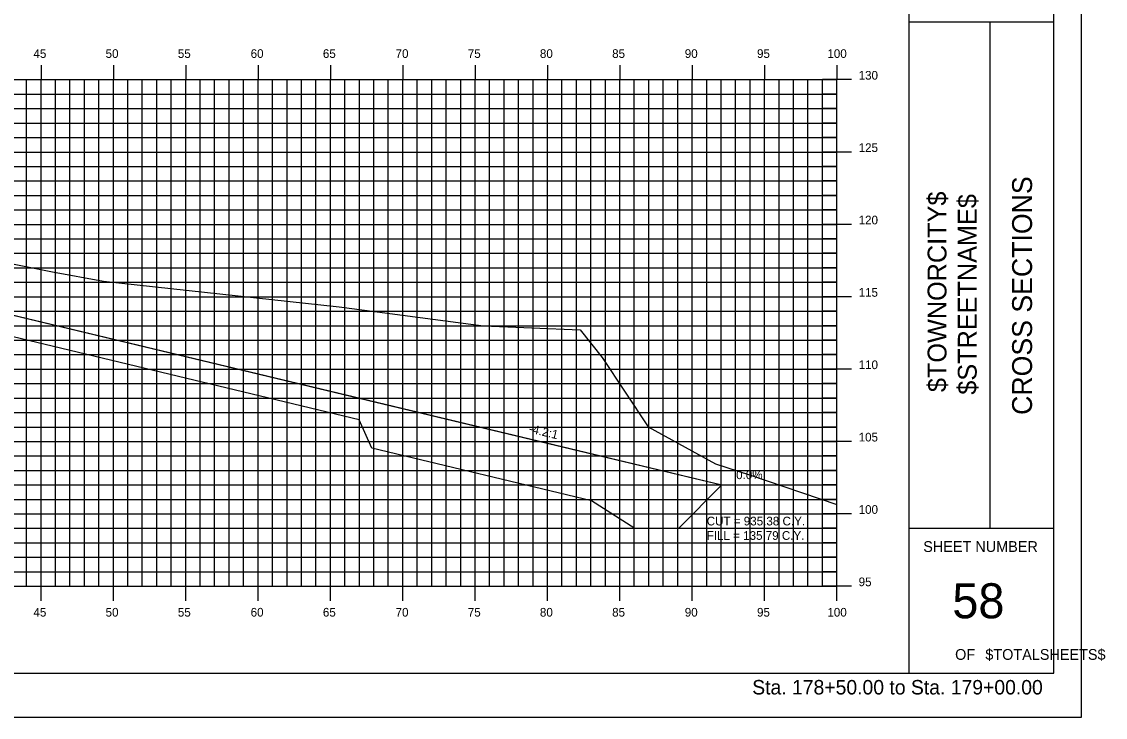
# Model space of a CAD drawing. Extents: x 850598 to 870284, y 366541 to 366651.
# Drawn here: x 859121.3 to 859196.2, y 366541.2 to 366589.2 of the extents above; entities that cross this region are included whole.
import ezdxf

# ---------------------------------------------------------------- set-up
doc = ezdxf.new("R2010")
doc.units = 0
for name, color, linetype in [('ANNOTATION', 7, 'Continuous'), ('BORDER', 7, 'Continuous'), ('D_Drainage_RipRap', 7, 'Continuous'), ('D_Roadway_Centerline', 7, 'Continuous'), ('D_Roadway_SlopeLines', 7, 'Continuous'), ('D_Text_Standard', 7, 'Continuous'), ('H_V ANNOTATION', 7, 'Continuous'), ('HIGHWAY_TITLE', 7, 'Continuous'), ('MAJOR', 7, 'Continuous'), ('MINOR', 7, 'Continuous'), ('PLOT BOUNDARY', 7, 'Continuous'), ('S_Roadway_Centerline', 7, 'Continuous')]:
    doc.layers.add(name, color=color, linetype=linetype)

msp = doc.modelspace()

# ---------------------------------------------------------------- linework, layer by layer
at = {"layer": 'BORDER'}
for p, q in [((859182.646, 366544.225), (859182.646, 366649.225)), ((859192.646, 366544.225), (859192.646, 366649.225)), ((859182.646, 366589.228), (859192.646, 366589.228)), ((859188.237, 366554.228), (859188.237, 366589.228)), ((859182.646, 366554.228), (859192.646, 366554.228)), ((859032.646, 366544.225), (859192.646, 366544.225))]:
    msp.add_line(p, q, dxfattribs=at)
at = {"layer": 'D_Drainage_RipRap'}
msp.add_lwpolyline([(859144.638, 366563.221), (859159.828, 366559.583), (859169.69, 366557.221), (859166.69, 366554.221), (859163.69, 366554.221), (859160.69, 366556.133), (859145.5, 366559.771), (859144.638, 366561.721), (859100.646, 366572.258), (859100.646, 366573.758)], close=True, dxfattribs=at)
at = {"layer": 'D_Roadway_Centerline'}
msp.add_lwpolyline([(859040.387, 366571.246), (859047.257, 366573.536), (859052.446, 366575.266), (859066.646, 366576.118), (859077.646, 366576.448), (859088.646, 366576.118), (859092.646, 366575.878), (859094.646, 366575.758), (859100.646, 366573.758), (859144.638, 366563.221), (859159.828, 366559.583), (859169.69, 366557.221), (859173.69, 366557.221)], dxfattribs=at)
at = {"layer": 'D_Roadway_SlopeLines'}
msp.add_lwpolyline([(859100.646, 366573.758), (859169.69, 366557.221), (859169.69, 366557.221)], dxfattribs=at)
at = {"layer": 'MAJOR'}
for p, q in [((859122.646, 366586.227), (859122.646, 366585.225)), ((859122.646, 366586.227), (859122.646, 366585.225)), ((859127.646, 366586.227), (859127.646, 366585.225)), ((859127.646, 366586.227), (859127.646, 366585.225)), ((859132.646, 366586.227), (859132.646, 366585.225)), ((859132.646, 366586.227), (859132.646, 366585.225)), ((859137.646, 366586.227), (859137.646, 366585.225)), ((859137.646, 366586.227), (859137.646, 366585.225)), ((859142.646, 366586.227), (859142.646, 366585.225)), ((859142.646, 366586.227), (859142.646, 366585.225)), ((859147.646, 366586.227), (859147.646, 366585.225)), ((859147.646, 366586.227), (859147.646, 366585.225)), ((859152.646, 366586.227), (859152.646, 366585.225)), ((859152.646, 366586.227), (859152.646, 366585.225)), ((859157.646, 366586.227), (859157.646, 366585.225)), ((859157.646, 366586.227), (859157.646, 366585.225)), ((859162.646, 366586.227), (859162.646, 366585.225)), ((859162.646, 366586.227), (859162.646, 366585.225)), ((859167.646, 366586.227), (859167.646, 366585.225)), ((859167.646, 366586.227), (859167.646, 366585.225)), ((859172.646, 366586.227), (859172.646, 366585.225)), ((859172.646, 366586.227), (859172.646, 366585.225)), ((859177.646, 366586.227), (859177.646, 366585.225)), ((859177.646, 366586.227), (859177.646, 366585.225)), ((859037.646, 366585.225), (859177.646, 366585.225)), ((859037.646, 366585.225), (859177.646, 366585.225)), ((859037.646, 366585.225), (859177.646, 366585.225)), ((859037.646, 366585.225), (859177.646, 366585.225)), ((859122.646, 366550.225), (859122.646, 366585.225)), ((859122.646, 366550.225), (859122.646, 366585.225)), ((859127.646, 366550.225), (859127.646, 366585.225)), ((859127.646, 366550.225), (859127.646, 366585.225)), ((859132.646, 366550.225), (859132.646, 366585.225)), ((859132.646, 366550.225), (859132.646, 366585.225)), ((859137.646, 366550.225), (859137.646, 366585.225)), ((859137.646, 366550.225), (859137.646, 366585.225)), ((859142.646, 366550.225), (859142.646, 366585.225)), ((859142.646, 366550.225), (859142.646, 366585.225)), ((859147.646, 366550.225), (859147.646, 366585.225)), ((859147.646, 366550.225), (859147.646, 366585.225)), ((859152.646, 366550.225), (859152.646, 366585.225)), ((859152.646, 366550.225), (859152.646, 366585.225)), ((859157.646, 366550.225), (859157.646, 366585.225)), ((859157.646, 366550.225), (859157.646, 366585.225)), ((859162.646, 366550.225), (859162.646, 366585.225)), ((859162.646, 366550.225), (859162.646, 366585.225)), ((859167.646, 366550.225), (859167.646, 366585.225)), ((859167.646, 366550.225), (859167.646, 366585.225)), ((859172.646, 366550.225), (859172.646, 366585.225)), ((859172.646, 366550.225), (859172.646, 366585.225)), ((859178.648, 366585.225), (859176.644, 366585.225)), ((859178.648, 366585.225), (859176.644, 366585.225)), ((859177.646, 366550.225), (859177.646, 366585.225)), ((859177.646, 366550.225), (859177.646, 366585.225)), ((859177.646, 366550.225), (859177.646, 366585.225)), ((859177.646, 366550.225), (859177.646, 366585.225)), ((859037.646, 366580.225), (859177.646, 366580.225)), ((859037.646, 366580.225), (859177.646, 366580.225)), ((859178.648, 366580.225), (859176.644, 366580.225)), ((859178.648, 366580.225), (859176.644, 366580.225)), ((859037.646, 366575.225), (859177.646, 366575.225)), ((859037.646, 366575.225), (859177.646, 366575.225)), ((859178.648, 366575.225), (859176.644, 366575.225)), ((859178.648, 366575.225), (859176.644, 366575.225)), ((859037.646, 366570.225), (859177.646, 366570.225)), ((859037.646, 366570.225), (859177.646, 366570.225)), ((859178.648, 366570.225), (859176.644, 366570.225)), ((859178.648, 366570.225), (859176.644, 366570.225)), ((859037.646, 366565.225), (859177.646, 366565.225)), ((859037.646, 366565.225), (859177.646, 366565.225)), ((859178.648, 366565.225), (859176.644, 366565.225)), ((859178.648, 366565.225), (859176.644, 366565.225)), ((859037.646, 366560.225), (859177.646, 366560.225)), ((859037.646, 366560.225), (859177.646, 366560.225)), ((859178.648, 366560.225), (859176.644, 366560.225)), ((859178.648, 366560.225), (859176.644, 366560.225)), ((859037.646, 366555.225), (859177.646, 366555.225)), ((859037.646, 366555.225), (859177.646, 366555.225)), ((859178.648, 366555.225), (859176.644, 366555.225)), ((859178.648, 366555.225), (859176.644, 366555.225)), ((859037.646, 366550.225), (859177.646, 366550.225)), ((859037.646, 366550.225), (859177.646, 366550.225)), ((859037.646, 366550.225), (859177.646, 366550.225)), ((859037.646, 366550.225), (859177.646, 366550.225)), ((859122.646, 366549.223), (859122.646, 366550.225)), ((859122.646, 366549.223), (859122.646, 366550.225)), ((859127.646, 366549.223), (859127.646, 366550.225)), ((859127.646, 366549.223), (859127.646, 366550.225)), ((859132.646, 366549.223), (859132.646, 366550.225)), ((859132.646, 366549.223), (859132.646, 366550.225)), ((859137.646, 366549.223), (859137.646, 366550.225)), ((859137.646, 366549.223), (859137.646, 366550.225)), ((859142.646, 366549.223), (859142.646, 366550.225)), ((859142.646, 366549.223), (859142.646, 366550.225)), ((859147.646, 366549.223), (859147.646, 366550.225)), ((859147.646, 366549.223), (859147.646, 366550.225)), ((859152.646, 366549.223), (859152.646, 366550.225)), ((859152.646, 366549.223), (859152.646, 366550.225)), ((859157.646, 366549.223), (859157.646, 366550.225)), ((859157.646, 366549.223), (859157.646, 366550.225)), ((859162.646, 366549.223), (859162.646, 366550.225)), ((859162.646, 366549.223), (859162.646, 366550.225)), ((859167.646, 366549.223), (859167.646, 366550.225)), ((859167.646, 366549.223), (859167.646, 366550.225)), ((859172.646, 366549.223), (859172.646, 366550.225)), ((859172.646, 366549.223), (859172.646, 366550.225)), ((859178.648, 366550.225), (859176.644, 366550.225)), ((859178.648, 366550.225), (859176.644, 366550.225)), ((859177.646, 366549.223), (859177.646, 366550.225)), ((859177.646, 366549.223), (859177.646, 366550.225))]:
    msp.add_line(p, q, dxfattribs=at)
at = {"layer": 'MINOR'}
for p, q in [((859121.646, 366550.225), (859121.646, 366585.225)), ((859121.646, 366550.225), (859121.646, 366585.225)), ((859123.646, 366550.225), (859123.646, 366585.225)), ((859123.646, 366550.225), (859123.646, 366585.225)), ((859124.646, 366550.225), (859124.646, 366585.225)), ((859124.646, 366550.225), (859124.646, 366585.225)), ((859125.646, 366550.225), (859125.646, 366585.225)), ((859125.646, 366550.225), (859125.646, 366585.225)), ((859126.646, 366550.225), (859126.646, 366585.225)), ((859126.646, 366550.225), (859126.646, 366585.225)), ((859128.646, 366550.225), (859128.646, 366585.225)), ((859128.646, 366550.225), (859128.646, 366585.225)), ((859129.646, 366550.225), (859129.646, 366585.225)), ((859129.646, 366550.225), (859129.646, 366585.225)), ((859130.646, 366550.225), (859130.646, 366585.225)), ((859130.646, 366550.225), (859130.646, 366585.225)), ((859131.646, 366550.225), (859131.646, 366585.225)), ((859131.646, 366550.225), (859131.646, 366585.225)), ((859133.646, 366550.225), (859133.646, 366585.225)), ((859133.646, 366550.225), (859133.646, 366585.225)), ((859134.646, 366550.225), (859134.646, 366585.225)), ((859134.646, 366550.225), (859134.646, 366585.225)), ((859135.646, 366550.225), (859135.646, 366585.225)), ((859135.646, 366550.225), (859135.646, 366585.225)), ((859136.646, 366550.225), (859136.646, 366585.225)), ((859136.646, 366550.225), (859136.646, 366585.225)), ((859138.646, 366550.225), (859138.646, 366585.225)), ((859138.646, 366550.225), (859138.646, 366585.225)), ((859139.646, 366550.225), (859139.646, 366585.225)), ((859139.646, 366550.225), (859139.646, 366585.225)), ((859140.646, 366550.225), (859140.646, 366585.225)), ((859140.646, 366550.225), (859140.646, 366585.225)), ((859141.646, 366550.225), (859141.646, 366585.225)), ((859141.646, 366550.225), (859141.646, 366585.225)), ((859143.646, 366550.225), (859143.646, 366585.225)), ((859143.646, 366550.225), (859143.646, 366585.225)), ((859144.646, 366550.225), (859144.646, 366585.225)), ((859144.646, 366550.225), (859144.646, 366585.225)), ((859145.646, 366550.225), (859145.646, 366585.225)), ((859145.646, 366550.225), (859145.646, 366585.225)), ((859146.646, 366550.225), (859146.646, 366585.225)), ((859146.646, 366550.225), (859146.646, 366585.225)), ((859148.646, 366550.225), (859148.646, 366585.225)), ((859148.646, 366550.225), (859148.646, 366585.225)), ((859149.646, 366550.225), (859149.646, 366585.225)), ((859149.646, 366550.225), (859149.646, 366585.225)), ((859150.646, 366550.225), (859150.646, 366585.225)), ((859150.646, 366550.225), (859150.646, 366585.225)), ((859151.646, 366550.225), (859151.646, 366585.225)), ((859151.646, 366550.225), (859151.646, 366585.225)), ((859153.646, 366550.225), (859153.646, 366585.225)), ((859153.646, 366550.225), (859153.646, 366585.225)), ((859154.646, 366550.225), (859154.646, 366585.225)), ((859154.646, 366550.225), (859154.646, 366585.225)), ((859155.646, 366550.225), (859155.646, 366585.225)), ((859155.646, 366550.225), (859155.646, 366585.225)), ((859156.646, 366550.225), (859156.646, 366585.225)), ((859156.646, 366550.225), (859156.646, 366585.225)), ((859158.646, 366550.225), (859158.646, 366585.225)), ((859158.646, 366550.225), (859158.646, 366585.225)), ((859159.646, 366550.225), (859159.646, 366585.225)), ((859159.646, 366550.225), (859159.646, 366585.225)), ((859160.646, 366550.225), (859160.646, 366585.225)), ((859160.646, 366550.225), (859160.646, 366585.225)), ((859161.646, 366550.225), (859161.646, 366585.225)), ((859161.646, 366550.225), (859161.646, 366585.225)), ((859163.646, 366550.225), (859163.646, 366585.225)), ((859163.646, 366550.225), (859163.646, 366585.225)), ((859164.646, 366550.225), (859164.646, 366585.225)), ((859164.646, 366550.225), (859164.646, 366585.225)), ((859165.646, 366550.225), (859165.646, 366585.225)), ((859165.646, 366550.225), (859165.646, 366585.225)), ((859166.646, 366550.225), (859166.646, 366585.225)), ((859166.646, 366550.225), (859166.646, 366585.225)), ((859168.646, 366550.225), (859168.646, 366585.225)), ((859168.646, 366550.225), (859168.646, 366585.225)), ((859169.646, 366550.225), (859169.646, 366585.225)), ((859169.646, 366550.225), (859169.646, 366585.225)), ((859170.646, 366550.225), (859170.646, 366585.225)), ((859170.646, 366550.225), (859170.646, 366585.225)), ((859171.646, 366550.225), (859171.646, 366585.225)), ((859171.646, 366550.225), (859171.646, 366585.225)), ((859173.646, 366550.225), (859173.646, 366585.225)), ((859173.646, 366550.225), (859173.646, 366585.225)), ((859174.646, 366550.225), (859174.646, 366585.225)), ((859174.646, 366550.225), (859174.646, 366585.225)), ((859175.646, 366550.225), (859175.646, 366585.225)), ((859175.646, 366550.225), (859175.646, 366585.225)), ((859176.646, 366550.225), (859176.646, 366585.225)), ((859176.646, 366550.225), (859176.646, 366585.225)), ((859037.646, 366584.225), (859177.646, 366584.225)), ((859037.646, 366584.225), (859177.646, 366584.225)), ((859177.646, 366584.225), (859176.644, 366584.225)), ((859177.646, 366584.225), (859176.644, 366584.225)), ((859037.646, 366583.225), (859177.646, 366583.225)), ((859037.646, 366583.225), (859177.646, 366583.225)), ((859177.646, 366583.225), (859176.644, 366583.225)), ((859177.646, 366583.225), (859176.644, 366583.225)), ((859037.646, 366582.225), (859177.646, 366582.225)), ((859037.646, 366582.225), (859177.646, 366582.225)), ((859177.646, 366582.225), (859176.644, 366582.225)), ((859177.646, 366582.225), (859176.644, 366582.225)), ((859037.646, 366581.225), (859177.646, 366581.225)), ((859037.646, 366581.225), (859177.646, 366581.225)), ((859177.646, 366581.225), (859176.644, 366581.225)), ((859177.646, 366581.225), (859176.644, 366581.225)), ((859037.646, 366579.225), (859177.646, 366579.225)), ((859037.646, 366579.225), (859177.646, 366579.225)), ((859177.646, 366579.225), (859176.644, 366579.225)), ((859177.646, 366579.225), (859176.644, 366579.225)), ((859037.646, 366578.225), (859177.646, 366578.225)), ((859037.646, 366578.225), (859177.646, 366578.225)), ((859177.646, 366578.225), (859176.644, 366578.225)), ((859177.646, 366578.225), (859176.644, 366578.225)), ((859037.646, 366577.225), (859177.646, 366577.225)), ((859037.646, 366577.225), (859177.646, 366577.225)), ((859177.646, 366577.225), (859176.644, 366577.225)), ((859177.646, 366577.225), (859176.644, 366577.225)), ((859037.646, 366576.225), (859177.646, 366576.225)), ((859037.646, 366576.225), (859177.646, 366576.225)), ((859177.646, 366576.225), (859176.644, 366576.225)), ((859177.646, 366576.225), (859176.644, 366576.225)), ((859037.646, 366574.225), (859177.646, 366574.225)), ((859037.646, 366574.225), (859177.646, 366574.225)), ((859177.646, 366574.225), (859176.644, 366574.225)), ((859177.646, 366574.225), (859176.644, 366574.225)), ((859037.646, 366573.225), (859177.646, 366573.225)), ((859037.646, 366573.225), (859177.646, 366573.225)), ((859177.646, 366573.225), (859176.644, 366573.225)), ((859177.646, 366573.225), (859176.644, 366573.225)), ((859037.646, 366572.225), (859177.646, 366572.225)), ((859037.646, 366572.225), (859177.646, 366572.225)), ((859177.646, 366572.225), (859176.644, 366572.225)), ((859177.646, 366572.225), (859176.644, 366572.225)), ((859037.646, 366571.225), (859177.646, 366571.225)), ((859037.646, 366571.225), (859177.646, 366571.225)), ((859177.646, 366571.225), (859176.644, 366571.225)), ((859177.646, 366571.225), (859176.644, 366571.225)), ((859037.646, 366569.225), (859177.646, 366569.225)), ((859037.646, 366569.225), (859177.646, 366569.225)), ((859177.646, 366569.225), (859176.644, 366569.225)), ((859177.646, 366569.225), (859176.644, 366569.225)), ((859037.646, 366568.225), (859177.646, 366568.225)), ((859037.646, 366568.225), (859177.646, 366568.225)), ((859177.646, 366568.225), (859176.644, 366568.225)), ((859177.646, 366568.225), (859176.644, 366568.225)), ((859037.646, 366567.225), (859177.646, 366567.225)), ((859037.646, 366567.225), (859177.646, 366567.225)), ((859177.646, 366567.225), (859176.644, 366567.225)), ((859177.646, 366567.225), (859176.644, 366567.225)), ((859037.646, 366566.225), (859177.646, 366566.225)), ((859037.646, 366566.225), (859177.646, 366566.225)), ((859177.646, 366566.225), (859176.644, 366566.225)), ((859177.646, 366566.225), (859176.644, 366566.225)), ((859037.646, 366564.225), (859177.646, 366564.225)), ((859037.646, 366564.225), (859177.646, 366564.225)), ((859177.646, 366564.225), (859176.644, 366564.225)), ((859177.646, 366564.225), (859176.644, 366564.225)), ((859037.646, 366563.225), (859177.646, 366563.225)), ((859037.646, 366563.225), (859177.646, 366563.225)), ((859177.646, 366563.225), (859176.644, 366563.225)), ((859177.646, 366563.225), (859176.644, 366563.225)), ((859037.646, 366562.225), (859177.646, 366562.225)), ((859037.646, 366562.225), (859177.646, 366562.225)), ((859177.646, 366562.225), (859176.644, 366562.225)), ((859177.646, 366562.225), (859176.644, 366562.225)), ((859037.646, 366561.225), (859177.646, 366561.225)), ((859037.646, 366561.225), (859177.646, 366561.225)), ((859177.646, 366561.225), (859176.644, 366561.225)), ((859177.646, 366561.225), (859176.644, 366561.225)), ((859037.646, 366559.225), (859177.646, 366559.225)), ((859037.646, 366559.225), (859177.646, 366559.225)), ((859177.646, 366559.225), (859176.644, 366559.225)), ((859177.646, 366559.225), (859176.644, 366559.225)), ((859037.646, 366558.225), (859177.646, 366558.225)), ((859037.646, 366558.225), (859177.646, 366558.225)), ((859177.646, 366558.225), (859176.644, 366558.225)), ((859177.646, 366558.225), (859176.644, 366558.225)), ((859037.646, 366557.225), (859177.646, 366557.225)), ((859037.646, 366557.225), (859177.646, 366557.225)), ((859177.646, 366557.225), (859176.644, 366557.225)), ((859177.646, 366557.225), (859176.644, 366557.225)), ((859037.646, 366556.225), (859177.646, 366556.225)), ((859037.646, 366556.225), (859177.646, 366556.225)), ((859177.646, 366556.225), (859176.644, 366556.225)), ((859177.646, 366556.225), (859176.644, 366556.225)), ((859037.646, 366554.225), (859177.646, 366554.225)), ((859037.646, 366554.225), (859177.646, 366554.225)), ((859177.646, 366554.225), (859176.644, 366554.225)), ((859177.646, 366554.225), (859176.644, 366554.225)), ((859037.646, 366553.225), (859177.646, 366553.225)), ((859037.646, 366553.225), (859177.646, 366553.225)), ((859177.646, 366553.225), (859176.644, 366553.225)), ((859177.646, 366553.225), (859176.644, 366553.225)), ((859037.646, 366552.225), (859177.646, 366552.225)), ((859037.646, 366552.225), (859177.646, 366552.225)), ((859177.646, 366552.225), (859176.644, 366552.225)), ((859177.646, 366552.225), (859176.644, 366552.225)), ((859037.646, 366551.225), (859177.646, 366551.225)), ((859037.646, 366551.225), (859177.646, 366551.225)), ((859177.646, 366551.225), (859176.644, 366551.225)), ((859177.646, 366551.225), (859176.644, 366551.225))]:
    msp.add_line(p, q, dxfattribs=at)
at = {"layer": 'PLOT BOUNDARY'}
msp.add_lwpolyline([(859024.553, 366541.166), (859194.553, 366541.166), (859194.553, 366651.166), (859024.553, 366651.166)], close=True, dxfattribs=at)
at = {"layer": 'S_Roadway_Centerline'}
msp.add_lwpolyline([(859117.98, 366573.028), (859123.451, 366571.953), (859126.955, 366571.31), (859143.238, 366569.538), (859153.219, 366568.221), (859159.904, 366567.935), (859161.424, 366566.019), (859164.593, 366561.248), (859169.253, 366558.686), (859171.616, 366557.923), (859177.646, 366555.882)], dxfattribs=at)

# ---------------------------------------------------------------- texts
at = {"layer": 'ANNOTATION'}
msp.add_text('-4.2:1', height=0.6, rotation=346.53192, dxfattribs=at).set_placement((859156.31, 366560.855))
msp.add_text('0.0%', height=0.6, dxfattribs=at).set_placement((859170.681, 366557.625))
at = {"layer": 'BORDER'}
for s, height, rotation, p in [('CROSS SECTIONS', 1.37787, 90, (859191.13, 366562.062)), ('SHEET NUMBER', 0.74527, 360, (859183.611, 366552.592)), ('58', 2.4194, 360, (859185.622, 366548.008)), ('OF', 0.7453, 360, (859185.813, 366545.138)), ('$TOTALSHEETS$', 0.74527, 360, (859187.902, 366545.138))]:
    msp.add_text(s, height=height, rotation=rotation, dxfattribs=at).set_placement(p)
at = {"layer": 'D_Text_Standard'}
for s, p in [('CUT = 935.38 C.Y.', (859168.646, 366554.425)), ('FILL = 135.79 C.Y.', (859168.646, 366553.429))]:
    msp.add_text(s, height=0.6, dxfattribs=at).set_placement(p)
at = {"layer": 'H_V ANNOTATION'}
for s, height, p in [('45', 0.6, (859122.124, 366586.725)), ('50', 0.6, (859127.11, 366586.725)), ('55', 0.6, (859132.102, 366586.725)), ('60', 0.6, (859137.132, 366586.725)), ('65', 0.6, (859142.124, 366586.725)), ('70', 0.6, (859147.148, 366586.725)), ('75', 0.6, (859152.14, 366586.725)), ('80', 0.6, (859157.121, 366586.725)), ('85', 0.6, (859162.113, 366586.725)), ('90', 0.6, (859167.132, 366586.725)), ('95', 0.6, (859172.124, 366586.725)), ('100', 0.6, (859176.987, 366586.725)), ('130', 0.6, (859179.146, 366585.225)), ('125', 0.6, (859179.146, 366580.225)), ('120', 0.6, (859179.146, 366575.225)), ('115', 0.6, (859179.146, 366570.225)), ('110', 0.6, (859179.146, 366565.225)), ('105', 0.6, (859179.146, 366560.225)), ('100', 0.6, (859179.146, 366555.225)), ('95', 0.6, (859179.146, 366550.225)), ('45', 0.6, (859122.124, 366548.125)), ('50', 0.6, (859127.11, 366548.125)), ('55', 0.6, (859132.102, 366548.125)), ('60', 0.6, (859137.132, 366548.125)), ('65', 0.6, (859142.124, 366548.125)), ('70', 0.6, (859147.148, 366548.125)), ('75', 0.6, (859152.14, 366548.125)), ('80', 0.6, (859157.121, 366548.125)), ('85', 0.6, (859162.113, 366548.125)), ('90', 0.6, (859167.132, 366548.125)), ('95', 0.6, (859172.124, 366548.125)), ('100', 0.6, (859176.987, 366548.125)), ('Sta. 178+50.00 to Sta. 179+00.00', 1.0002, (859171.792, 366542.745))]:
    msp.add_text(s, height=height, dxfattribs=at).set_placement(p)
at = {"layer": 'HIGHWAY_TITLE'}
for s, p in [('$TOWNORCITY$', (859185.218, 366563.637)), ('$STREETNAME$', (859187.305, 366563.457))]:
    msp.add_text(s, height=1.30428, rotation=90, dxfattribs=at).set_placement(p)

doc.saveas('drawing.dxf')
